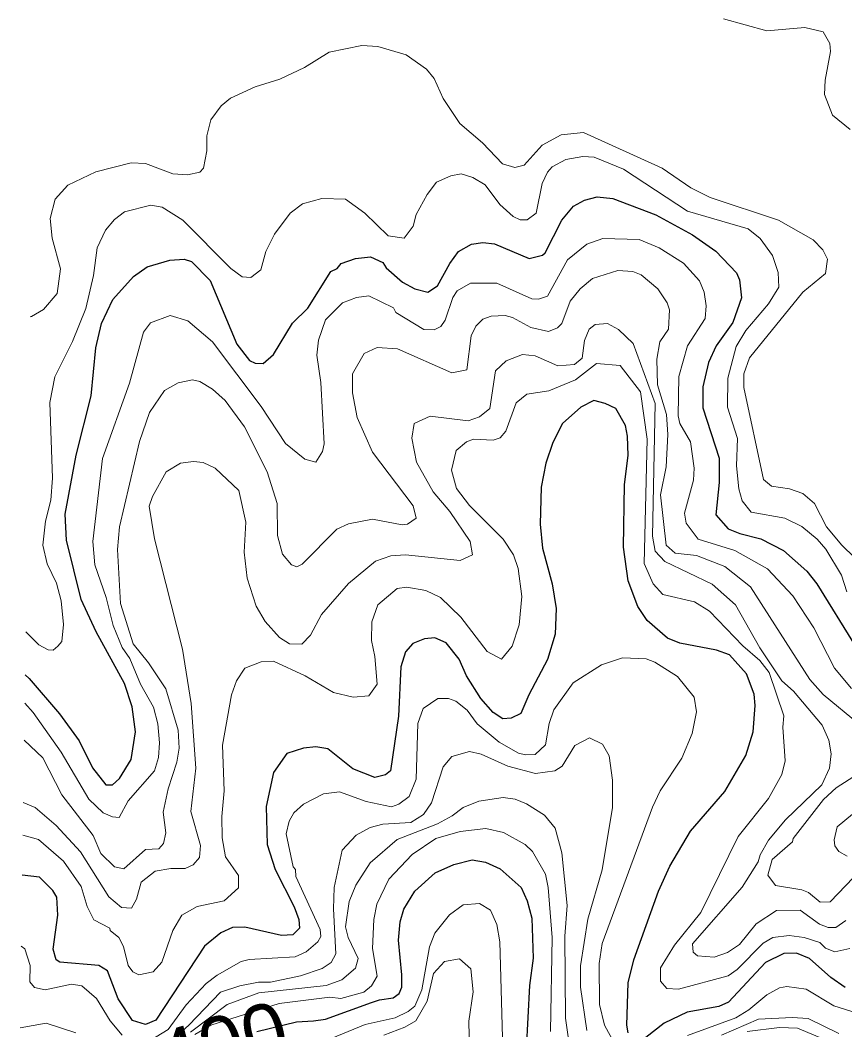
# Model space of a CAD drawing. Extents: x 673.3 to 698.5, y 6984.3 to 7012.3.
# Drawn here: x 673.611 to 674.777, y 7009.489 to 7010.917 of the extents above; entities that cross this region are included whole.
import ezdxf
from ezdxf.enums import TextEntityAlignment as Align

# ---------------------------------------------------------------- set-up
doc = ezdxf.new("R2010")
doc.units = 0
doc.header["$LTSCALE"] = 0.032
doc.layers.add('1', color=7, linetype='Continuous', lineweight=25)
doc.layers.add('2', color=7, linetype='Continuous', lineweight=13)
doc.layers.add('61', color=7, linetype='Continuous')

msp = doc.modelspace()

# ---------------------------------------------------------------- linework, layer by layer
at = {"layer": '1'}
for points in [[(673.6176, 7009.9912), (673.6232, 7009.9859), (673.666, 7009.9356), (673.6939, 7009.8978), (673.7128, 7009.8594), (673.732, 7009.8354), (673.7411, 7009.8353), (673.7511, 7009.8444), (673.7674, 7009.8711), (673.7737, 7009.9104), (673.7689, 7009.9456), (673.7582, 7009.9785), (673.7182, 7010.0519), (673.6971, 7010.0974), (673.676, 7010.1818), (673.6744, 7010.2182), (673.69, 7010.3018), (673.711, 7010.3857), (673.7175, 7010.4538), (673.7256, 7010.488), (673.7418, 7010.5222), (673.771, 7010.5549), (673.7902, 7010.5685), (673.8222, 7010.5781), (673.8427, 7010.5795), (673.8531, 7010.5758), (673.8796, 7010.5492), (673.9172, 7010.4588), (673.9352, 7010.436), (673.9431, 7010.4322), (673.9542, 7010.4314), (673.9691, 7010.4444), (673.9959, 7010.4889), (674.0174, 7010.5097), (674.0501, 7010.5617), (674.0591, 7010.566), (674.0646, 7010.573), (674.0851, 7010.5804), (674.1064, 7010.5827), (674.1237, 7010.5746), (674.1284, 7010.5669), (674.1518, 7010.5468), (674.1688, 7010.5375), (674.1874, 7010.5325), (674.2013, 7010.5415), (674.2185, 7010.5733), (674.2306, 7010.5901), (674.2493, 7010.6007), (674.2654, 7010.6031), (674.2816, 7010.6008), (674.3307, 7010.5804), (674.3496, 7010.585), (674.3535, 7010.5883), (674.377, 7010.6346), (674.3934, 7010.6543), (674.4092, 7010.6627), (674.4268, 7010.6674), (674.4491, 7010.6652), (674.5102, 7010.6421), (674.5618, 7010.6139), (674.5949, 7010.5907), (674.6241, 7010.5599), (674.6286, 7010.55), (674.6312, 7010.5245), (674.6189, 7010.4897), (674.5955, 7010.4566), (674.5848, 7010.4329), (674.5766, 7010.3984), (674.5767, 7010.3687), (674.5995, 7010.2977), (674.5996, 7010.2633), (674.595, 7010.2174), (674.6123, 7010.1978), (674.6287, 7010.191), (674.6584, 7010.1836), (674.6905, 7010.1668), (674.7235, 7010.1379), (674.7381, 7010.12), (674.7922, 7010.032)], [(674.6141, 7010.0192), (674.5959, 7010.0258), (674.5439, 7010.036), (674.5265, 7010.0427), (674.4979, 7010.0678), (674.4845, 7010.0879), (674.4708, 7010.1238), (674.4645, 7010.1717), (674.4659, 7010.2603), (674.4709, 7010.3012), (674.47, 7010.329), (674.467, 7010.3437), (674.4536, 7010.3678), (674.4385, 7010.375), (674.4222, 7010.3791), (674.4038, 7010.37), (674.3781, 7010.3469), (674.3642, 7010.3199), (674.3545, 7010.2904), (674.3478, 7010.2567), (674.3463, 7010.2042), (674.3496, 7010.1704), (674.3634, 7010.1199), (674.369, 7010.0847), (674.3674, 7010.0485), (674.3568, 7010.0128), (674.3302, 7009.9629), (674.3192, 7009.9362), (674.3055, 7009.9297), (674.2936, 7009.9289), (674.2797, 7009.9378), (674.2623, 7009.9573), (674.2423, 7009.9897), (674.2318, 7010.0134), (674.2135, 7010.0363), (674.1973, 7010.0435), (674.1825, 7010.042), (674.1663, 7010.0354), (674.1557, 7010.0235), (674.1493, 7010.0021), (674.1459, 7009.9326), (674.1345, 7009.8549), (674.1274, 7009.8496), (674.1125, 7009.8458), (674.0813, 7009.8581), (674.0458, 7009.8862), (674.0291, 7009.8889), (674.0115, 7009.8873), (673.9879, 7009.8798), (673.969, 7009.8529), (673.9587, 7009.8048), (673.9602, 7009.7508), (673.9713, 7009.7153), (673.9983, 7009.6628), (674.0049, 7009.6449), (674.0056, 7009.6325), (673.9965, 7009.6232), (673.9802, 7009.6219), (673.9287, 7009.634), (673.9108, 7009.6332), (673.8945, 7009.626), (673.8713, 7009.6069), (673.8024, 7009.5024), (673.7878, 7009.4959), (673.7693, 7009.5018), (673.7491, 7009.5325), (673.7343, 7009.5723), (673.7217, 7009.5795), (673.6666, 7009.5843), (673.6614, 7009.5877), (673.6573, 7009.6028), (673.6637, 7009.6508), (673.6626, 7009.6761), (673.657, 7009.6856), (673.6379, 7009.7046), (673.6136, 7009.7076)], [(674.4709, 7009.4844), (674.4692, 7009.4951), (674.4709, 7009.5552), (674.4791, 7009.5875), (674.5138, 7009.6847), (674.5298, 7009.7202), (674.559, 7009.7696), (674.6078, 7009.8257), (674.6372, 7009.8766), (674.648, 7009.9104), (674.6508, 7009.9478), (674.6491, 7009.9638), (674.6385, 7009.9923), (674.6141, 7010.0192)], [(673.9455, 7009.4864), (674.0014, 7009.4998), (674.0256, 7009.5014), (674.0427, 7009.5038), (674.1079, 7009.5274), (674.1191, 7009.5308), (674.1385, 7009.5337), (674.1469, 7009.5399), (674.1507, 7009.5489), (674.1506, 7009.5666), (674.1459, 7009.6153), (674.1484, 7009.6416), (674.1533, 7009.6594), (674.1692, 7009.6846), (674.1979, 7009.7108), (674.2243, 7009.7226), (674.2503, 7009.7292), (674.2691, 7009.7259), (674.29, 7009.7162), (674.3194, 7009.69), (674.3282, 7009.671), (674.3345, 7009.6465), (674.3364, 7009.5902), (674.3315, 7009.5515), (674.3266, 7009.4605)], [(674.7779, 7009.5487), (674.7576, 7009.5628), (674.7276, 7009.5895), (674.7091, 7009.5972), (674.6911, 7009.5968), (674.6652, 7009.5839), (674.6127, 7009.5278), (674.5992, 7009.5216), (674.5542, 7009.5136), (674.5219, 7009.4981), (674.496, 7009.4777)]]:
    msp.add_lwpolyline(points, dxfattribs=at)
at = {"layer": '2'}
for points in [[(674.7209, 7010.907), (674.6673, 7010.9025), (674.6057, 7010.9192)], [(674.785, 7010.763), (674.7602, 7010.7829), (674.7486, 7010.8125), (674.7495, 7010.8327), (674.7574, 7010.8734), (674.7565, 7010.8844), (674.7469, 7010.901), (674.7209, 7010.907)], [(673.6246, 7010.4976), (673.6267, 7010.498), (673.6435, 7010.5082), (673.6629, 7010.5305), (673.6678, 7010.5654), (673.6559, 7010.6091), (673.6532, 7010.6368), (673.6603, 7010.664), (673.6779, 7010.6841), (673.7174, 7010.703), (673.7675, 7010.7156), (673.7878, 7010.7149), (673.8268, 7010.7001), (673.8473, 7010.6985), (673.8647, 7010.7025), (673.8699, 7010.7079), (673.8746, 7010.7327), (673.8747, 7010.7538), (673.8804, 7010.7763), (673.8951, 7010.7961), (673.9084, 7010.8072), (673.9431, 7010.823), (673.9779, 7010.8339), (674.0129, 7010.8506), (674.048, 7010.8724), (674.094, 7010.8816), (674.1165, 7010.8803), (674.1567, 7010.8685), (674.1856, 7010.8484), (674.1965, 7010.835), (674.209, 7010.8065), (674.2325, 7010.7712), (674.265, 7010.7437), (674.2931, 7010.7144), (674.3103, 7010.709), (674.3237, 7010.7121), (674.3492, 7010.7406), (674.3763, 7010.7554), (674.4075, 7010.7586), (674.5188, 7010.708), (674.5597, 7010.6802), (674.5869, 7010.6664), (674.6837, 7010.6343), (674.7328, 7010.6065), (674.7462, 7010.5923), (674.7529, 7010.5792), (674.7501, 7010.5592), (674.718, 7010.5326), (674.6428, 7010.4397), (674.6344, 7010.4169), (674.6348, 7010.3976), (674.6623, 7010.2675), (674.6738, 7010.2579), (674.6994, 7010.2544), (674.7182, 7010.2474), (674.7345, 7010.2333), (674.7514, 7010.2006), (674.7733, 7010.1744), (674.8093, 7010.1398)], [(674.7802, 7010.1084), (674.7728, 7010.1319), (674.7508, 7010.1688), (674.7385, 7010.1832), (674.7167, 7010.2008), (674.6926, 7010.2129), (674.6451, 7010.2213), (674.6324, 7010.2373), (674.6274, 7010.2542), (674.624, 7010.287), (674.6255, 7010.3254), (674.6116, 7010.3697), (674.6117, 7010.4108), (674.6238, 7010.4555), (674.6376, 7010.4783), (674.6697, 7010.5163), (674.684, 7010.5396), (674.6833, 7010.5603), (674.6751, 7010.5847), (674.6575, 7010.6086), (674.6407, 7010.6224), (674.5547, 7010.6472), (674.4643, 7010.7065), (674.423, 7010.7237), (674.4067, 7010.7244), (674.3827, 7010.7203), (674.3635, 7010.71), (674.3566, 7010.7022), (674.3492, 7010.6864), (674.3406, 7010.6444), (674.3278, 7010.6349), (674.318, 7010.6349), (674.3084, 7010.6395), (674.2895, 7010.6566), (674.2686, 7010.6847), (674.2512, 7010.695), (674.2346, 7010.7), (674.2198, 7010.6972), (674.1996, 7010.6884), (674.1863, 7010.6709), (674.1709, 7010.6424), (674.1665, 7010.6258), (674.1537, 7010.6089), (674.1311, 7010.6124), (674.0981, 7010.6443), (674.071, 7010.664), (674.0374, 7010.6652), (674.01, 7010.6577), (673.9925, 7010.6444), (673.9706, 7010.6146), (673.958, 7010.5899), (673.9511, 7010.5642), (673.9371, 7010.5535), (673.9248, 7010.5542), (673.9086, 7010.566), (673.8407, 7010.6347), (673.8114, 7010.6527), (673.7955, 7010.6559), (673.7583, 7010.6463), (673.7442, 7010.6355), (673.7315, 7010.6205), (673.7195, 7010.5952), (673.7142, 7010.5564), (673.7033, 7010.5093), (673.6844, 7010.4628), (673.6594, 7010.4128), (673.6524, 7010.3766), (673.6564, 7010.2694), (673.654, 7010.2381), (673.6464, 7010.2087), (673.6426, 7010.1746), (673.6487, 7010.1479), (673.662, 7010.1205), (673.6686, 7010.0958), (673.6718, 7010.0623), (673.6694, 7010.0383)], [(673.617, 7009.9509), (673.6289, 7009.9376), (673.6688, 7009.8814), (673.7077, 7009.8149), (673.7278, 7009.7958), (673.741, 7009.7898), (673.7508, 7009.7889), (673.7635, 7009.8129), (673.8006, 7009.855), (673.8062, 7009.8742), (673.8079, 7009.8947), (673.8054, 7009.9215), (673.7991, 7009.9454), (673.781, 7009.978), (673.7656, 7010.0141), (673.755, 7010.0296), (673.7423, 7010.0607), (673.7321, 7010.1006), (673.7161, 7010.1466), (673.7135, 7010.1796), (673.7271, 7010.2972), (673.7651, 7010.4039), (673.7853, 7010.4758), (673.7951, 7010.4891), (673.8229, 7010.4996), (673.848, 7010.4921), (673.8826, 7010.4624), (673.9514, 7010.3708), (673.9858, 7010.3185), (674.0133, 7010.296), (674.0291, 7010.2921), (674.0382, 7010.3072), (674.0409, 7010.3177), (674.036, 7010.4049), (674.0303, 7010.4432), (674.0327, 7010.4646), (674.0426, 7010.4935), (674.0669, 7010.5176), (674.0867, 7010.525), (674.104, 7010.5274), (674.1388, 7010.5105), (674.1423, 7010.5036), (674.1819, 7010.4799), (674.1962, 7010.4792), (674.2059, 7010.4841), (674.212, 7010.493), (674.2228, 7010.5249), (674.2291, 7010.5346), (674.2478, 7010.5453), (674.2851, 7010.5453), (674.3344, 7010.5233), (674.3441, 7010.5226), (674.3569, 7010.5269), (674.3849, 7010.5784), (674.4122, 7010.6006), (674.4351, 7010.6084), (674.4866, 7010.6069), (674.5146, 7010.5951), (674.5493, 7010.5736), (674.5717, 7010.5486), (674.5783, 7010.5325), (674.5815, 7010.5134), (674.5799, 7010.4952), (674.555, 7010.4564), (674.5424, 7010.4134), (674.5417, 7010.3577), (674.5441, 7010.3468), (674.5593, 7010.3209), (674.5644, 7010.2837), (674.5635, 7010.2663), (674.5507, 7010.2198), (674.5531, 7010.2057), (674.5699, 7010.1832), (674.6217, 7010.1669), (674.6682, 7010.1411), (674.7041, 7010.1029), (674.7334, 7010.0574), (674.7629, 7010.0004), (674.7869, 7009.9718)], [(674.7982, 7009.9206), (674.7468, 7009.963), (674.7281, 7009.9844), (674.644, 7010.1156), (674.6079, 7010.1444), (674.5676, 7010.16), (674.5374, 7010.1633), (674.5248, 7010.1745), (674.5165, 7010.2459), (674.5246, 7010.2854), (674.5269, 7010.331), (674.5253, 7010.3596), (674.5125, 7010.4014), (674.5115, 7010.4378), (674.5157, 7010.4621), (674.5278, 7010.4802), (674.5294, 7010.5078), (674.5261, 7010.5175), (674.513, 7010.5372), (674.4893, 7010.5573), (674.4776, 7010.5616), (674.4565, 7010.5632), (674.4204, 7010.5518), (674.4032, 7010.5371), (674.389, 7010.5198), (674.3769, 7010.4881), (674.3707, 7010.482), (674.3581, 7010.477), (674.3334, 7010.4828), (674.307, 7010.4969), (674.2968, 7010.4996), (674.277, 7010.4988), (674.2651, 7010.4946), (674.2552, 7010.4845), (674.2487, 7010.471), (674.2427, 7010.4227), (674.2216, 7010.4183), (674.1447, 7010.4525), (674.1157, 7010.4541), (674.0972, 7010.446), (674.0806, 7010.4172), (674.0806, 7010.39), (674.0872, 7010.3551), (674.1093, 7010.306), (674.1668, 7010.2304), (674.1711, 7010.2126), (674.1587, 7010.2043), (674.1509, 7010.2033), (674.1092, 7010.2115), (674.075, 7010.2049), (674.0585, 7010.1973), (674.0095, 7010.1476), (674.002, 7010.144), (673.9947, 7010.1467), (673.9818, 7010.162), (673.9749, 7010.1883), (673.9743, 7010.2337), (673.96, 7010.2785), (673.9278, 7010.342), (673.9007, 7010.3792), (673.8826, 7010.3953), (673.8649, 7010.406), (673.8542, 7010.4084), (673.8339, 7010.4044), (673.8147, 7010.3932), (673.7938, 7010.3625), (673.7795, 7010.3212), (673.7509, 7010.2003), (673.7485, 7010.1684), (673.7526, 7010.0919), (673.7703, 7010.0351), (673.7922, 7010.0081), (673.8166, 7009.9714), (673.834, 7009.9127), (673.8355, 7009.8873), (673.8323, 7009.8674), (673.82, 7009.8297), (673.8128, 7009.7964), (673.8167, 7009.7675), (673.8132, 7009.7521), (673.807, 7009.7449)], [(673.615, 7009.8104), (673.6318, 7009.8033), (673.6617, 7009.7778), (673.6957, 7009.7405), (673.7359, 7009.6767), (673.7538, 7009.6619), (673.7679, 7009.6608), (673.7751, 7009.6734), (673.782, 7009.6974), (673.8014, 7009.713), (673.8239, 7009.717), (673.844, 7009.7169), (673.8553, 7009.7221), (673.8643, 7009.7323), (673.8657, 7009.7494), (673.8519, 7009.7974), (673.8593, 7009.8591), (673.8527, 7009.9505), (673.8404, 7010.0274), (673.8006, 7010.1834), (673.7933, 7010.2298), (673.7977, 7010.2434), (673.8173, 7010.2785), (673.8375, 7010.2905), (673.8556, 7010.2929), (673.8695, 7010.2913), (673.8864, 7010.2836), (673.9199, 7010.2517), (673.93, 7010.2071), (673.9277, 7010.1648), (673.9317, 7010.128), (673.9445, 7010.0883), (673.9572, 7010.0663), (673.9773, 7010.0436), (673.9918, 7010.0351), (674.0089, 7010.0344), (674.0215, 7010.0472), (674.0368, 7010.0762), (674.0751, 7010.1203), (674.1135, 7010.1518), (674.1353, 7010.1593), (674.1556, 7010.161), (674.233, 7010.1528), (674.2508, 7010.161), (674.2474, 7010.1798), (674.2187, 7010.2223), (674.1952, 7010.2499), (674.1714, 7010.2922), (674.1647, 7010.3259), (674.1682, 7010.3469), (674.1905, 7010.3573), (674.2446, 7010.3506), (674.2605, 7010.3562), (674.2753, 7010.3679), (674.2832, 7010.4213), (674.2981, 7010.4353), (674.3212, 7010.4443), (674.3392, 7010.4426), (674.3715, 7010.4281), (674.3949, 7010.4301), (674.4056, 7010.439), (674.409, 7010.4642), (674.4156, 7010.4803), (674.4241, 7010.4868), (674.4418, 7010.4883), (674.4573, 7010.4798), (674.4779, 7010.46), (674.5089, 7010.3751), (674.5053, 7010.1874), (674.5091, 7010.1658), (674.5229, 7010.1515), (674.5897, 7010.1193), (674.6228, 7010.0899), (674.6573, 7010.029), (674.6883, 7009.9826), (674.7047, 7009.9677), (674.7452, 7009.9198), (674.755, 7009.8987), (674.7582, 7009.8791), (674.7556, 7009.859), (674.7451, 7009.8351), (674.6936, 7009.7859), (674.6696, 7009.757), (674.6575, 7009.7364), (674.6547, 7009.7261), (674.6322, 7009.6905), (674.5621, 7009.6102), (674.5627, 7009.5984), (674.5689, 7009.5932), (674.5927, 7009.5916), (674.6115, 7009.598), (674.6286, 7009.6094), (674.6522, 7009.6387), (674.6807, 7009.6576), (674.7144, 7009.6578), (674.7415, 7009.638), (674.7537, 7009.6334), (674.7646, 7009.6333), (674.7789, 7009.6433)], [(674.7845, 7009.6037), (674.7634, 7009.5991), (674.7502, 7009.604), (674.7422, 7009.6122), (674.72, 7009.6193), (674.6987, 7009.6219), (674.6755, 7009.6193), (674.662, 7009.611), (674.6251, 7009.5741), (674.6126, 7009.565), (674.5422, 7009.546), (674.5254, 7009.547), (674.5166, 7009.5573), (674.5167, 7009.5765), (674.5365, 7009.6086), (674.5736, 7009.6547), (674.6265, 7009.7622), (674.6697, 7009.8159), (674.6882, 7009.8498), (674.6931, 7009.8694), (674.6898, 7009.917), (674.6914, 7009.9328), (674.6703, 7009.9945), (674.6572, 7010.0111), (674.6333, 7010.0318), (674.5862, 7010.0813), (674.565, 7010.0945), (674.5201, 7010.1046), (674.5063, 7010.1196), (674.4936, 7010.1486), (674.4976, 7010.3244), (674.4885, 7010.3914), (674.4595, 7010.4286), (674.4262, 7010.4317), (674.3965, 7010.4087), (674.3587, 7010.3931), (674.3275, 7010.3881), (674.3123, 7010.3761), (674.2976, 7010.3359), (674.2896, 7010.3266)], [(674.2896, 7010.3266), (674.2799, 7010.3231), (674.252, 7010.3246), (674.2421, 7010.3209), (674.2273, 7010.3085), (674.2207, 7010.2806), (674.2282, 7010.2546), (674.2463, 7010.2307), (674.294, 7010.1829), (674.3087, 7010.1609), (674.3152, 7010.1417), (674.3202, 7010.1018), (674.3168, 7010.0617), (674.3068, 7010.0316), (674.2918, 7010.0132), (674.2713, 7010.0242), (674.2343, 7010.0725), (674.2053, 7010.1006), (674.1848, 7010.1102), (674.1578, 7010.1153), (674.1439, 7010.1133), (674.1168, 7010.09), (674.1084, 7010.0661), (674.1076, 7010.0395), (674.1125, 7010.017), (674.1157, 7009.978), (674.104, 7009.9613), (674.0819, 7009.9593), (674.0541, 7009.9661), (674.0137, 7009.9896), (673.9691, 7010.0102), (673.9516, 7010.0095), (673.9287, 7010.0006), (673.9166, 7009.9824), (673.9098, 7009.9629), (673.8967, 7009.8915), (673.8992, 7009.8266), (673.8959, 7009.7907), (673.8966, 7009.7602), (673.9013, 7009.7332), (673.9194, 7009.7071), (673.9194, 7009.6896), (673.8992, 7009.6711), (673.861, 7009.6631), (673.8393, 7009.6508), (673.8267, 7009.6292), (673.8111, 7009.5844), (673.7986, 7009.5705), (673.7785, 7009.5666), (673.7702, 7009.5707), (673.7632, 7009.5797), (673.7567, 7009.6065), (673.7501, 7009.6191), (673.7381, 7009.6292), (673.7375, 7009.6325), (673.7148, 7009.6443), (673.7055, 7009.663), (673.6967, 7009.6912), (673.672, 7009.7274), (673.6363, 7009.758), (673.6144, 7009.7642)], [(673.6694, 7010.0383), (673.6637, 7010.0317), (673.6571, 7010.0259), (673.6502, 7010.0265), (673.6372, 7010.0334), (673.6184, 7010.052)], [(673.7883, 7009.4696), (673.8201, 7009.4891), (673.8453, 7009.5241), (673.8738, 7009.5542), (673.8893, 7009.5661), (673.9235, 7009.5851), (673.9348, 7009.588), (673.9998, 7009.5921), (674.0153, 7009.5989), (674.032, 7009.6129), (674.0359, 7009.6205), (674.0352, 7009.6305), (674.0006, 7009.7058), (674, 7009.7153), (673.9968, 7009.7191), (673.9871, 7009.7658), (673.9912, 7009.7839), (673.998, 7009.7955), (674.0113, 7009.808), (674.0396, 7009.8224), (674.0625, 7009.8253), (674.1001, 7009.8118), (674.1358, 7009.8043), (674.1465, 7009.8081), (674.1609, 7009.8187), (674.1711, 7009.8433), (674.1733, 7009.9221), (674.1809, 7009.9433), (674.2017, 7009.9574), (674.2167, 7009.9573), (674.2271, 7009.9538), (674.2429, 7009.9408), (674.2572, 7009.9218), (674.2885, 7009.8956), (674.3155, 7009.8802), (674.3255, 7009.8776), (674.3393, 7009.8784), (674.354, 7009.8919), (674.359, 7009.9221), (674.3659, 7009.9413), (674.3932, 7009.9799), (674.4333, 7010.0053), (674.4627, 7010.0151), (674.4966, 7010.0136), (674.5087, 7010.0088), (674.5406, 7009.9884), (674.5642, 7009.9592), (674.5677, 7009.9388), (674.5613, 7009.9081), (674.5468, 7009.8732), (674.5163, 7009.8268), (674.5052, 7009.8038), (674.4342, 7009.6107), (674.43, 7009.5823), (674.4302, 7009.5245), (674.4372, 7009.4954), (674.4509, 7009.4701)], [(673.807, 7009.7449), (673.788, 7009.7436), (673.7571, 7009.7163), (673.7439, 7009.7191), (673.7247, 7009.7382), (673.714, 7009.7638), (673.6696, 7009.8211), (673.6424, 7009.8733), (673.6163, 7009.8986)], [(674.4124, 7009.4876), (674.4033, 7009.5491), (674.4036, 7009.5791), (674.4139, 7009.6452), (674.4342, 7009.7149), (674.4489, 7009.8031), (674.4488, 7009.8417), (674.4438, 7009.8762), (674.4347, 7009.8931), (674.416, 7009.9017), (674.3954, 7009.8908), (674.3777, 7009.8619), (674.3669, 7009.8549), (674.3399, 7009.8515), (674.3008, 7009.8618), (674.2629, 7009.8789), (674.2466, 7009.8823), (674.2214, 7009.8756), (674.209, 7009.861), (674.1925, 7009.8097), (674.1812, 7009.7932), (674.1636, 7009.782), (674.1239, 7009.7798), (674.106, 7009.7749), (674.0862, 7009.7641), (674.0664, 7009.7429), (674.055, 7009.6898), (674.0538, 7009.6597), (674.0571, 7009.5961), (674.0505, 7009.5838), (674.038, 7009.5753), (674.0073, 7009.565), (673.9649, 7009.5559), (673.9477, 7009.5558), (673.9216, 7009.5509), (673.8942, 7009.5419), (673.8492, 7009.4953), (673.7973, 7009.4484)], [(674.7899, 7009.7043), (674.7567, 7009.6698), (674.7428, 7009.6691), (674.7261, 7009.6827), (674.7167, 7009.6869), (674.6793, 7009.6927), (674.6687, 7009.7076), (674.6747, 7009.7296), (674.7035, 7009.7546), (674.7046, 7009.7594), (674.7474, 7009.8146), (674.765, 7009.8313), (674.8088, 7009.8591)], [(673.8514, 7009.4853), (673.9033, 7009.5245), (673.9481, 7009.5411), (674.0434, 7009.5511), (674.0655, 7009.5592), (674.0852, 7009.5757), (674.0887, 7009.5893), (674.0748, 7009.6192), (674.071, 7009.6342), (674.076, 7009.67), (674.0856, 7009.6935), (674.1057, 7009.725), (674.144, 7009.7581), (674.201, 7009.7801), (674.2219, 7009.7913), (674.2375, 7009.8034), (674.2594, 7009.8124), (674.2942, 7009.8173), (674.3112, 7009.8148), (674.3269, 7009.8085), (674.3524, 7009.7924), (674.3674, 7009.774), (674.3771, 7009.7393), (674.3845, 7009.6646), (674.3813, 7009.6212), (674.3821, 7009.5051), (674.3934, 7009.4253)], [(674.8131, 7009.8139), (674.7668, 7009.776), (674.7624, 7009.7575), (674.7632, 7009.749), (674.7692, 7009.7411), (674.7806, 7009.7342)], [(674.3608, 7009.4863), (674.3634, 7009.6194), (674.3577, 7009.6899), (674.3537, 7009.7091), (674.3354, 7009.741), (674.3253, 7009.7511), (674.2943, 7009.7678), (674.2697, 7009.7733), (674.2333, 7009.7693), (674.1989, 7009.7594), (674.1653, 7009.7366), (674.1322, 7009.7019), (674.1152, 7009.6665), (674.1109, 7009.6449), (674.1093, 7009.6036), (674.1157, 7009.5644), (674.1075, 7009.551), (674.0968, 7009.542), (674.0643, 7009.5331), (674.0489, 7009.5346), (673.977, 7009.5257), (673.8804, 7009.4954), (673.8578, 7009.4821)], [(674.0107, 7009.4596), (674.0988, 7009.4961), (674.1413, 7009.5057), (674.1597, 7009.5144), (674.1688, 7009.522), (674.1791, 7009.545), (674.1899, 7009.6058), (674.1975, 7009.6255), (674.2179, 7009.6513), (674.2373, 7009.6654), (674.2604, 7009.6674), (674.2763, 7009.658), (674.2852, 7009.6378), (674.2892, 7009.6133), (674.2933, 7009.4775)], [(673.6122, 7009.6069), (673.6171, 7009.6031), (673.6246, 7009.5794), (673.6243, 7009.5565), (673.6307, 7009.5486), (673.646, 7009.5453), (673.6833, 7009.5533), (673.6978, 7009.5508), (673.7185, 7009.5328), (673.738, 7009.5011), (673.755, 7009.4811)], [(674.2462, 7009.4583), (674.2453, 7009.5006), (674.2518, 7009.5423), (674.2481, 7009.5751), (674.232, 7009.5891), (674.2109, 7009.5853), (674.1954, 7009.5682), (674.1866, 7009.5293), (674.1704, 7009.5015), (674.1548, 7009.4923), (674.125, 7009.4809)], [(674.5549, 7009.4807), (674.6232, 7009.5055), (674.6418, 7009.5168), (674.6673, 7009.5381), (674.6852, 7009.5482), (674.6953, 7009.5501), (674.7227, 7009.5461), (674.7617, 7009.5227), (674.7876, 7009.5144)], [(673.6891, 7009.4841), (673.6473, 7009.4979), (673.6106, 7009.4915)], [(674.7688, 7009.4834), (674.7254, 7009.5045), (674.7031, 7009.5061), (674.6552, 7009.5037), (674.6028, 7009.4809)], [(674.6392, 7009.4863), (674.6852, 7009.4921), (674.7103, 7009.491), (674.7622, 7009.4694)]]:
    msp.add_lwpolyline(points, dxfattribs=at)

# ---------------------------------------------------------------- texts
at = {"layer": '61', "width": 1.05}
msp.add_text('400', height=0.08, rotation=15.573, dxfattribs=at).set_placement((673.9066, 7009.4296), align=Align.CENTER)

doc.saveas('drawing.dxf')
